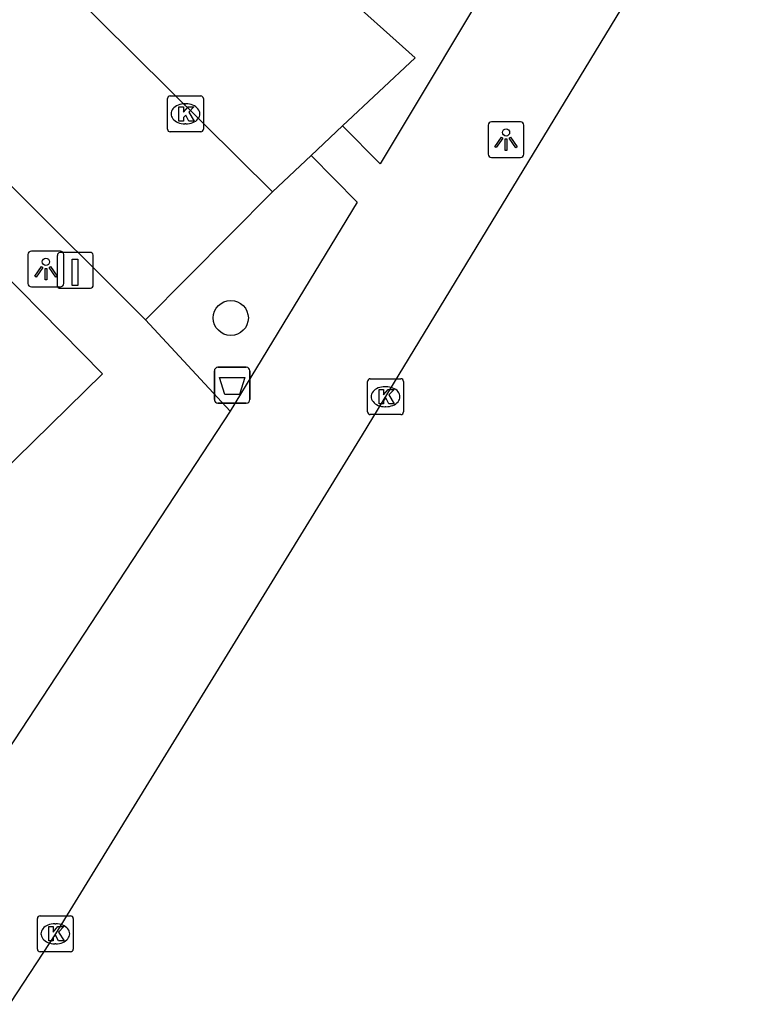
# Model space of a CAD drawing. Extents: x 160107 to 160928, y 382056 to 382918.
# Drawn here: x 160829.99 to 160850.7, y 382666.58 to 382694.01 of the extents above; entities that cross this region are included whole.
import ezdxf

# ---------------------------------------------------------------- set-up
doc = ezdxf.new("R2010")
doc.units = 0
for name, color, linetype in [('IMGEO_Afvalbak', 7, 'Continuous'), ('IMGEO_Boom', 7, 'Continuous'), ('IMGEO_Kolk', 7, 'Continuous'), ('IMGEO_Laadpaal', 7, 'Continuous'), ('IMGEO_Lichtpunt', 7, 'Continuous'), ('IMGEO_Parkeervlak_open', 7, 'Continuous'), ('IMGEO_Rijbaan_lokaal_gesloten', 7, 'Continuous'), ('IMGEO_Rijbaan_lokaal_open', 7, 'Continuous'), ('IMGEO_Voetpad_open', 7, 'Continuous')]:
    doc.layers.add(name, color=color, linetype=linetype)

msp = doc.modelspace()

# ---------------------------------------------------------------- linework, layer by layer
at = {"layer": 'IMGEO_Afvalbak'}
for p, q in [((160835.416, 382683.405), (160835.416, 382684.205)), ((160835.416, 382684.205), (160835.416, 382683.405)), ((160835.516, 382684.305), (160836.306, 382684.305)), ((160836.306, 382684.305), (160835.516, 382684.305)), ((160836.406, 382684.205), (160836.406, 382683.405)), ((160836.406, 382683.405), (160836.406, 382684.205)), ((160836.306, 382683.305), (160835.516, 382683.305)), ((160835.516, 382683.305), (160836.306, 382683.305))]:
    msp.add_line(p, q, dxfattribs=at)
msp.add_lwpolyline([(160835.559, 382684.019), (160836.263, 382684.019), (160836.114, 382683.549), (160835.708, 382683.549), (160835.559, 382684.019)], dxfattribs=at)
for centre, start, end in [((160835.516, 382684.205), 90, 180), ((160835.516, 382684.205), 90, 180), ((160836.306, 382684.205), 0, 90), ((160836.306, 382684.205), 360, 90), ((160835.516, 382683.405), 180, 270), ((160835.516, 382683.405), 180, 270), ((160836.306, 382683.405), 270, 0), ((160836.306, 382683.405), 270, 0)]:
    msp.add_arc(centre, 0.1, start, end, dxfattribs=at)
at = {"layer": 'IMGEO_Boom'}
msp.add_circle((160835.875, 382685.683), 0.489, dxfattribs=at)
at = {"layer": 'IMGEO_Kolk'}
for p, q in [((160834.184, 382691.878), (160835.036, 382691.878)), ((160834.109, 382690.952), (160834.109, 382691.804)), ((160834.597, 382691.658), (160834.622, 382691.658)), ((160835.11, 382691.804), (160835.11, 382690.952)), ((160834.62, 382691.098), (160834.595, 382691.098)), ((160835.036, 382690.878), (160834.184, 382690.878)), ((160839.689, 382683.059), (160839.689, 382683.911)), ((160839.764, 382683.985), (160840.616, 382683.985)), ((160840.69, 382683.911), (160840.69, 382683.059)), ((160840.177, 382683.765), (160840.202, 382683.765)), ((160840.2, 382683.205), (160840.175, 382683.205)), ((160840.616, 382682.985), (160839.764, 382682.985)), ((160830.481, 382668.071), (160830.481, 382668.923)), ((160830.556, 382668.997), (160831.408, 382668.997)), ((160831.482, 382668.923), (160831.482, 382668.071)), ((160830.969, 382668.777), (160830.994, 382668.777)), ((160831.408, 382667.997), (160830.556, 382667.997)), ((160830.992, 382668.217), (160830.967, 382668.217))]:
    msp.add_line(p, q, dxfattribs=at)
for points in [[(160834.184, 382691.878), (160835.036, 382691.878)], [(160834.109, 382690.952), (160834.109, 382691.804)], [(160834.43, 382691.578), (160834.553, 382691.578), (160834.553, 382691.427), (160834.683, 382691.578), (160834.847, 382691.578), (160834.701, 382691.427), (160834.854, 382691.178), (160834.702, 382691.178), (160834.617, 382691.342), (160834.553, 382691.275), (160834.553, 382691.178), (160834.43, 382691.178), (160834.43, 382691.578)], [(160835.11, 382691.804), (160835.11, 382690.952)], [(160835.036, 382690.878), (160834.184, 382690.878)], [(160839.689, 382683.059), (160839.689, 382683.911)], [(160839.764, 382683.985), (160840.616, 382683.985)], [(160840.69, 382683.911), (160840.69, 382683.059)], [(160840.01, 382683.685), (160840.133, 382683.685), (160840.133, 382683.534), (160840.263, 382683.685), (160840.427, 382683.685), (160840.281, 382683.534), (160840.434, 382683.285), (160840.282, 382683.285), (160840.197, 382683.449), (160840.133, 382683.382), (160840.133, 382683.285), (160840.01, 382683.285), (160840.01, 382683.685)], [(160840.616, 382682.985), (160839.764, 382682.985)], [(160830.481, 382668.071), (160830.481, 382668.923)], [(160830.556, 382668.997), (160831.408, 382668.997)], [(160831.482, 382668.923), (160831.482, 382668.071)], [(160830.802, 382668.697), (160830.925, 382668.697), (160830.925, 382668.546), (160831.055, 382668.697), (160831.219, 382668.697), (160831.073, 382668.546), (160831.226, 382668.297), (160831.074, 382668.297), (160830.989, 382668.461), (160830.925, 382668.394), (160830.925, 382668.297), (160830.802, 382668.297), (160830.802, 382668.697)], [(160831.408, 382667.997), (160830.556, 382667.997)]]:
    msp.add_lwpolyline(points, dxfattribs=at)
for centre, start, end in [((160834.186, 382691.802), 91.552, 178.448), ((160834.186, 382691.802), 91.552, 178.448), ((160835.034, 382691.802), 1.552, 88.448), ((160835.034, 382691.802), 1.552, 88.448), ((160834.186, 382690.954), 181.552, 268.448), ((160834.186, 382690.954), 181.552, 268.448), ((160835.034, 382690.954), 271.552, 358.448), ((160835.034, 382690.954), 271.552, 358.448), ((160839.766, 382683.909), 91.552, 178.448), ((160839.766, 382683.909), 91.552, 178.448), ((160840.614, 382683.909), 1.552, 88.448), ((160840.614, 382683.909), 1.552, 88.448), ((160839.766, 382683.061), 181.552, 268.448), ((160839.766, 382683.061), 181.552, 268.448), ((160840.614, 382683.061), 271.552, 358.448), ((160840.614, 382683.061), 271.552, 358.448), ((160830.558, 382668.921), 91.552, 178.448), ((160830.558, 382668.921), 91.552, 178.448), ((160831.406, 382668.921), 1.552, 88.448), ((160831.406, 382668.921), 1.552, 88.448), ((160830.558, 382668.073), 181.552, 268.448), ((160830.558, 382668.073), 181.552, 268.448), ((160831.406, 382668.073), 271.552, 358.448), ((160831.406, 382668.073), 271.552, 358.448)]:
    msp.add_arc(centre, 0.0765, start, end, dxfattribs=at)
for centre, major_axis, ratio, start_param, end_param in [((160834.596, 382691.378), (-0.387, 0.002), 0.722429, 4.712389, 7.853982), ((160834.621, 382691.378), (-0.39, 0.002), 0.717154, 1.570796, 4.712389), ((160840.176, 382683.485), (-0.387, 0.002), 0.722429, 4.712389, 7.853982), ((160840.201, 382683.485), (-0.39, 0.002), 0.717154, 1.570796, 4.712389), ((160830.968, 382668.497), (-0.387, 0.002), 0.722429, 4.712389, 7.853982), ((160830.993, 382668.497), (-0.39, 0.002), 0.717154, 1.570796, 4.712389)]:
    msp.add_ellipse(centre, major_axis=major_axis, ratio=ratio, start_param=start_param, end_param=end_param, dxfattribs=at)
at = {"layer": 'IMGEO_Laadpaal'}
for p, q in [((160831.953, 382687.512), (160831.112, 382687.512)), ((160831.953, 382687.512), (160831.112, 382687.512)), ((160832.037, 382686.596), (160832.037, 382687.437)), ((160832.037, 382686.596), (160832.037, 382687.437)), ((160831.037, 382687.428), (160831.037, 382686.587)), ((160831.037, 382687.428), (160831.037, 382686.587)), ((160831.121, 382686.512), (160831.962, 382686.512)), ((160831.121, 382686.512), (160831.962, 382686.512))]:
    msp.add_line(p, q, dxfattribs=at)
msp.add_lwpolyline([(160831.452, 382687.325), (160831.612, 382687.325), (160831.612, 382686.592), (160831.452, 382686.592), (160831.452, 382687.325)], dxfattribs=at)
for centre, start, end in [((160831.115, 382687.434), 92.4484, 184.2845), ((160831.115, 382687.434), 92.4484, 184.2845), ((160831.959, 382687.434), 2.4484, 94.2845), ((160831.959, 382687.434), 2.4484, 94.2845), ((160831.115, 382686.59), 182.4484, 274.2845), ((160831.115, 382686.59), 182.4484, 274.2845), ((160831.959, 382686.59), 272.4484, 4.2845), ((160831.959, 382686.59), 272.4484, 4.2845)]:
    msp.add_arc(centre, 0.0779, start, end, dxfattribs=at)
at = {"layer": 'IMGEO_Lichtpunt'}
for p, q in [((160843.052, 382691.061), (160843.052, 382690.254)), ((160843.052, 382691.061), (160843.052, 382690.254)), ((160843.954, 382691.156), (160843.146, 382691.156)), ((160843.954, 382691.156), (160843.146, 382691.156)), ((160844.048, 382690.254), (160844.048, 382691.061)), ((160844.048, 382690.254), (160844.048, 382691.061)), ((160843.146, 382690.16), (160843.954, 382690.16)), ((160843.146, 382690.16), (160843.954, 382690.16)), ((160830.219, 382687.451), (160830.219, 382686.644)), ((160830.219, 382687.451), (160830.219, 382686.644)), ((160831.121, 382687.546), (160830.313, 382687.546)), ((160831.121, 382687.546), (160830.313, 382687.546)), ((160831.215, 382686.644), (160831.215, 382687.451)), ((160831.215, 382686.644), (160831.215, 382687.451)), ((160830.313, 382686.55), (160831.121, 382686.55)), ((160830.313, 382686.55), (160831.121, 382686.55))]:
    msp.add_line(p, q, dxfattribs=at)
for points in [[(160843.426, 382690.725), (160843.465, 382690.697), (160843.277, 382690.435), (160843.239, 382690.462), (160843.426, 382690.725)], [(160843.528, 382690.677), (160843.575, 382690.677), (160843.575, 382690.355), (160843.528, 382690.355), (160843.528, 382690.677)], [(160843.638, 382690.697), (160843.676, 382690.724), (160843.863, 382690.462), (160843.824, 382690.434), (160843.638, 382690.697)], [(160830.593, 382687.115), (160830.632, 382687.087), (160830.444, 382686.825), (160830.406, 382686.852), (160830.593, 382687.115)], [(160830.695, 382687.067), (160830.742, 382687.067), (160830.742, 382686.745), (160830.695, 382686.745), (160830.695, 382687.067)], [(160830.805, 382687.087), (160830.843, 382687.114), (160831.03, 382686.852), (160830.991, 382686.824), (160830.805, 382687.087)]]:
    msp.add_lwpolyline(points, dxfattribs=at)
for centre in [(160843.551, 382690.859), (160830.718, 382687.249)]:
    msp.add_circle(centre, 0.0994, dxfattribs=at)
for centre, start, end in [((160843.146, 382691.061), 90, 180), ((160843.146, 382691.061), 90, 180), ((160843.954, 382691.061), 0, 90), ((160843.954, 382691.061), 0, 90), ((160843.146, 382690.254), 180, 270), ((160843.146, 382690.254), 180, 270), ((160843.954, 382690.254), 270, 0), ((160843.954, 382690.254), 270, 360), ((160830.313, 382687.451), 90, 180), ((160830.313, 382687.451), 90, 180), ((160831.121, 382687.451), 0, 90), ((160831.121, 382687.451), 0, 90), ((160830.313, 382686.644), 180, 270), ((160830.313, 382686.644), 180, 270), ((160831.121, 382686.644), 270, 0), ((160831.121, 382686.644), 270, 360)]:
    msp.add_arc(centre, 0.0946, start, end, dxfattribs=at)
at = {"layer": 'IMGEO_Parkeervlak_open'}
msp.add_lwpolyline([(160837.035, 382689.203), (160833.497, 382685.627)], dxfattribs=at)
at = {"layer": 'IMGEO_Rijbaan_lokaal_gesloten'}
msp.add_lwpolyline([(160850.227, 382700.029), (160839.541, 382682.417), (160830.982, 382668.497), (160829.732, 382666.583)], dxfattribs=at)
at = {"layer": 'IMGEO_Rijbaan_lokaal_open'}
for points in [[(160826.431, 382699.712), (160837.035, 382689.203)], [(160838.814, 382694.923), (160841.018, 382692.945), (160838.991, 382691.04)], [(160838.991, 382691.04), (160838.114, 382690.217)], [(160837.035, 382689.203), (160838.114, 382690.217)], [(160828.426, 382680.337), (160832.296, 382684.125), (160828.283, 382688.201)]]:
    msp.add_lwpolyline(points, dxfattribs=at)
at = {"layer": 'IMGEO_Voetpad_open'}
for points in [[(160844.349, 382707.235), (160845.594, 382706.667), (160846.215, 382706.384), (160847.526, 382709.246), (160850.697, 382707.768), (160840.041, 382689.981), (160838.991, 382691.04)], [(160838.114, 382690.217), (160839.394, 382688.917), (160835.861, 382683.078)], [(160833.497, 382685.627), (160829.618, 382689.503)], [(160835.861, 382683.078), (160833.497, 382685.627)], [(160835.861, 382683.078), (160828.076, 382671.233)]]:
    msp.add_lwpolyline(points, dxfattribs=at)

doc.saveas('drawing.dxf')
